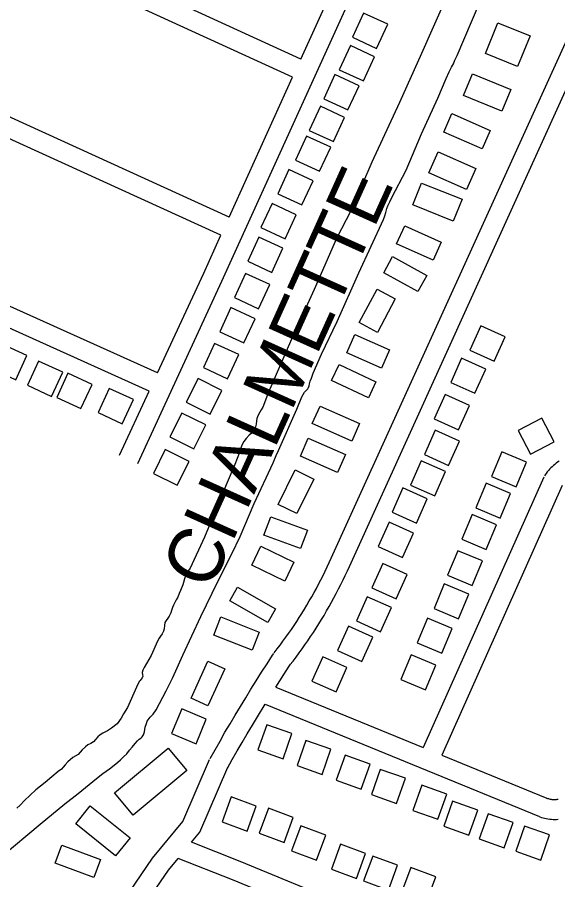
# Model space of a CAD drawing. Extents: x 3677843 to 3715951, y 511991 to 537744.
# Drawn here: x 3711359 to 3712172, y 531026 to 532323 of the extents above; entities that cross this region are included whole.
import ezdxf

# ---------------------------------------------------------------- set-up
doc = ezdxf.new("R2010")
doc.units = 0
for name, color, linetype in [('V-BLDG-OTLN', 7, 'Continuous'), ('V-RIVR-IDEN', 7, 'Continuous'), ('V-ROAD-CNTR', 7, 'Continuous'), ('V-TOPO-SHOR', 7, 'Continuous')]:
    doc.layers.add(name, color=color, linetype=linetype)

msp = doc.modelspace()

# ---------------------------------------------------------------- linework, layer by layer
at = {"layer": 'V-BLDG-OTLN'}
for points in [[(3711880, 532329.2), (3711863.2, 532292.9), (3711899.5, 532276.1), (3711916.3, 532312.4)], [(3712111.7, 532248.7), (3712063.3, 532268.4), (3712082.1, 532314.8), (3712130.6, 532295.1)], [(3711860.3, 532280.3), (3711843.5, 532243.9), (3711879.8, 532227.2), (3711896.6, 532263.5)], [(3711836.9, 532236.7), (3711820.1, 532200.3), (3711856.5, 532183.6), (3711873.2, 532219.9)], [(3712088, 532181.5), (3712030.2, 532205.2), (3712043.7, 532238.1), (3712101.5, 532214.4)], [(3711815.1, 532189.1), (3711798.3, 532152.8), (3711834.6, 532136), (3711851.4, 532172.3)], [(3712058.1, 532124.9), (3712000.5, 532150.3), (3712012.8, 532178.3), (3712070.4, 532152.9)], [(3711794.4, 532144.4), (3711777.6, 532108), (3711813.9, 532091.3), (3711830.7, 532127.6)], [(3712034.6, 532063.8), (3711978.2, 532089), (3711992.3, 532120.5), (3712048.7, 532095.3)], [(3711767.7, 532093.9), (3711750.9, 532057.5), (3711787.2, 532040.8), (3711804, 532077.1)], [(3712014.9, 532016.5), (3711954.3, 532040.7), (3711967.3, 532073.5), (3712028, 532049.4)], [(3711742.5, 532042.9), (3711725.7, 532006.6), (3711762, 531989.8), (3711778.8, 532026.1)], [(3711984.6, 531957.6), (3711929.6, 531982.4), (3711941.8, 532009.4), (3711996.8, 531984.7)], [(3711722.4, 531992.4), (3711705.7, 531956.1), (3711742, 531939.3), (3711758.7, 531975.6)], [(3711961.8, 531910.5), (3711910.3, 531938.9), (3711923.6, 531963.1), (3711975.1, 531934.7)], [(3711702.6, 531937.8), (3711685.8, 531901.5), (3711722.2, 531884.7), (3711738.9, 531921)], [(3711927.7, 531899.5), (3711900.8, 531849.2), (3711873.4, 531863.9), (3711900.4, 531914.2)], [(3711680.5, 531886.4), (3711663.7, 531850), (3711700.1, 531833.3), (3711716.8, 531869.6)], [(3712056.3, 531858.8), (3712039.9, 531822.3), (3712076.5, 531806), (3712092.8, 531842.5)], [(3711906.7, 531795.4), (3711854.6, 531818.6), (3711866.8, 531846), (3711918.9, 531822.8)], [(3711373.7, 531814.2), (3711337.4, 531831), (3711320.6, 531794.7), (3711357, 531777.9)], [(3711656, 531832.6), (3711639.2, 531796.3), (3711675.5, 531779.5), (3711692.3, 531815.8)], [(3711427.5, 531789.2), (3711391.2, 531806), (3711374.5, 531769.7), (3711410.8, 531752.9)], [(3712027.4, 531810.4), (3712011, 531773.9), (3712047.5, 531757.5), (3712063.9, 531794)], [(3711887.2, 531750.7), (3711831.9, 531776.6), (3711843.3, 531801), (3711898.6, 531775)], [(3711471.7, 531770.8), (3711435.4, 531787.6), (3711418.6, 531751.3), (3711455, 531734.5)], [(3711631.2, 531779.8), (3711613.4, 531744), (3711649.2, 531726.1), (3711667, 531761.9)], [(3711533.8, 531748.1), (3711497.5, 531764.9), (3711480.7, 531728.6), (3711517, 531711.8)], [(3712002.6, 531755.6), (3711986.3, 531719.1), (3712022.8, 531702.8), (3712039.1, 531739.3)], [(3711606.8, 531727.8), (3711588.9, 531692), (3711624.7, 531674.2), (3711642.6, 531710)], [(3711862.4, 531685.8), (3711802.9, 531712.1), (3711814.5, 531738.3), (3711874, 531712)], [(3712131, 531666.1), (3712166.5, 531684.5), (3712148.1, 531720), (3712112.6, 531701.6)], [(3711987.8, 531702), (3711971.4, 531665.5), (3712007.9, 531649.2), (3712024.3, 531685.7)], [(3711840.8, 531638.7), (3711785.1, 531663.2), (3711796.9, 531689.9), (3711852.6, 531665.4)], [(3711581.8, 531672.8), (3711563.9, 531637), (3711599.7, 531619.2), (3711617.6, 531655)], [(3712109.5, 531617), (3712125, 531653.9), (3712088.1, 531669.3), (3712072.6, 531632.4)], [(3711966.8, 531656.1), (3711950.5, 531619.6), (3711987, 531603.3), (3712003.3, 531639.8)], [(3711805.3, 531628.6), (3711779.8, 531576.7), (3711751.8, 531590.5), (3711777.3, 531642.4)], [(3711939.2, 531615.3), (3711922.9, 531578.8), (3711959.4, 531562.4), (3711975.8, 531598.9)], [(3712085.5, 531570), (3712101, 531606.9), (3712064.1, 531622.4), (3712048.6, 531585.5)], [(3711785.3, 531524.1), (3711730.2, 531544.3), (3711740.3, 531572), (3711795.5, 531551.8)], [(3712064.5, 531522.9), (3712079.9, 531559.8), (3712043.1, 531575.3), (3712027.6, 531538.4)], [(3711918.4, 531563.6), (3711902.1, 531527.1), (3711938.6, 531510.7), (3711954.9, 531547.3)], [(3711761.6, 531475), (3711711.8, 531498.9), (3711725.6, 531527.5), (3711775.3, 531503.6)], [(3712043.1, 531468.6), (3712058.6, 531505.5), (3712021.7, 531520.9), (3712006.2, 531484)], [(3711908.9, 531501.5), (3711892.6, 531465), (3711929.1, 531448.6), (3711945.4, 531485.2)], [(3712022.8, 531418.6), (3712038.2, 531455.5), (3712001.3, 531470.9), (3711985.9, 531434)], [(3711736.1, 531412.9), (3711678.7, 531445.7), (3711690.4, 531466), (3711747.7, 531433.3)], [(3711885.4, 531451.7), (3711869.1, 531415.2), (3711905.6, 531398.9), (3711922, 531435.4)], [(3711712.4, 531371.2), (3711654.6, 531394), (3711665.4, 531421.4), (3711723.2, 531398.6)], [(3711997.7, 531366.9), (3712013.2, 531403.8), (3711976.3, 531419.2), (3711960.8, 531382.4)], [(3711857.1, 531407.3), (3711840.8, 531370.8), (3711877.3, 531354.5), (3711893.7, 531391)], [(3711973, 531311.9), (3711988.4, 531348.8), (3711951.5, 531364.3), (3711936.1, 531327.4)], [(3711671.2, 531343.3), (3711646, 531287.6), (3711620.5, 531299.1), (3711645.7, 531354.8)], [(3711818.5, 531361.5), (3711802.1, 531324.9), (3711838.7, 531308.6), (3711855, 531345.1)], [(3711628.1, 531230.6), (3711643.5, 531267.5), (3711606.6, 531283), (3711591.2, 531246.1)], [(3711772.1, 531245.8), (3711734.4, 531259.1), (3711721.1, 531221.3), (3711758.9, 531208.1)], [(3711831, 531222.3), (3711793.3, 531235.5), (3711780, 531197.8), (3711817.8, 531184.5)], [(3711505.6, 531157), (3711586.2, 531224), (3711614.1, 531190.4), (3711533.6, 531123.4)], [(3711889.9, 531200.1), (3711852.1, 531213.4), (3711838.9, 531175.7), (3711876.6, 531162.4)], [(3711942.8, 531178.7), (3711905.1, 531192), (3711891.8, 531154.3), (3711929.6, 531141)], [(3712005.1, 531154.9), (3711967.4, 531168.2), (3711954.1, 531130.5), (3711991.9, 531117.2)], [(3711667.2, 531113.3), (3711704.7, 531099.4), (3711718.6, 531136.9), (3711681, 531150.8)], [(3712051.6, 531130.9), (3712013.9, 531144.2), (3712000.6, 531106.5), (3712038.3, 531093.2)], [(3711507.1, 531062.2), (3711447.1, 531110.2), (3711468.8, 531137.3), (3711528.8, 531089.3)], [(3711722.9, 531096.1), (3711760.4, 531082.2), (3711774.3, 531119.7), (3711736.8, 531133.6)], [(3712104.8, 531112.1), (3712067.1, 531125.3), (3712053.8, 531087.6), (3712091.6, 531074.3)], [(3711771.6, 531069.6), (3711809.1, 531055.7), (3711823, 531093.2), (3711785.4, 531107.1)], [(3712159.8, 531093.5), (3712122.1, 531106.8), (3712108.8, 531069.1), (3712146.6, 531055.8)], [(3711474.3, 531029.5), (3711416.3, 531051.1), (3711426.4, 531078.1), (3711484.4, 531056.5)], [(3711831.6, 531042.1), (3711869.1, 531028.2), (3711883, 531065.7), (3711845.5, 531079.6)], [(3711879.8, 531024.3), (3711917.3, 531010.4), (3711931.2, 531047.9), (3711893.7, 531061.8)], [(3711937, 531006.9), (3711974.5, 530993), (3711988.4, 531030.6), (3711950.9, 531044.4)]]:
    msp.add_lwpolyline(points, close=True, dxfattribs=at)
at = {"layer": 'V-ROAD-CNTR'}
for points in [[(3711785.7, 532260.1), (3711166.4, 532543.5)], [(3711773.3, 532232.8), (3711148.5, 532518.7)], [(3711785.7, 532260.1), (3711882.7, 532473.8)], [(3711540.3, 531652.1), (3711666.9, 531925.9), (3711910.1, 532461.6)], [(3711677.8, 532022.5), (3710971, 532344.6)], [(3711665.4, 531995.2), (3710946.2, 532322.9)], [(3711831.3, 531509.7), (3712203.5, 532328.7)], [(3711858.6, 531497.3), (3712230.8, 532316.3)], [(3711677.8, 532022.5), (3711773.3, 532232.8)], [(3711557.5, 531760.9), (3711038.5, 531994.7), (3710692.1, 532147.2)], [(3711570.1, 531788.2), (3711050.7, 532022.1), (3710789.9, 532137)], [(3711570.1, 531788.2), (3711639.6, 531938.4), (3711665.4, 531995.2)], [(3711513, 531664.7), (3711557.5, 531760.9)], [(3712173.9, 531655.3), (3712171.7, 531653.9), (3712169.5, 531652.3), (3712167.4, 531650.7), (3712165.4, 531649), (3712163.4, 531647.2), (3712161.6, 531645.3), (3712159.7, 531643.4), (3712158, 531641.4), (3712156.3, 531639.3), (3712154.8, 531637.2), (3712153.3, 531635), (3712152.1, 531633.2)], [(3712151.1, 531631.3), (3711969.8, 531224.9)], [(3712178.5, 531619), (3711997.6, 531213.6)], [(3711745.6, 531367.5), (3711750.1, 531373.3), (3711754.5, 531379), (3711758.8, 531384.8), (3711763, 531390.7), (3711767.2, 531396.6), (3711771.4, 531402.5), (3711775.4, 531408.5), (3711779.4, 531414.5), (3711783.3, 531420.6), (3711787.2, 531426.7), (3711791, 531432.9), (3711794.7, 531439.1), (3711798.4, 531445.3), (3711802, 531451.6), (3711805.5, 531457.9), (3711809, 531464.3), (3711812.4, 531470.7), (3711815.7, 531477.1), (3711819, 531483.5), (3711822.2, 531490), (3711825.3, 531496.6), (3711828.3, 531503.1), (3711831.2, 531509.6)], [(3711769.3, 531349.1), (3711773.9, 531355), (3711778.4, 531361), (3711782.9, 531367.1), (3711787.4, 531373.2), (3711791.8, 531379.3), (3711796.1, 531385.6), (3711800.3, 531391.8), (3711804.5, 531398.1), (3711808.6, 531404.5), (3711812.7, 531410.8), (3711816.6, 531417.3), (3711820.5, 531423.7), (3711824.4, 531430.3), (3711828.1, 531436.8), (3711831.8, 531443.4), (3711835.4, 531450.1), (3711839, 531456.7), (3711842.4, 531463.4), (3711845.8, 531470.2), (3711849.2, 531477), (3711852.4, 531483.8), (3711855.6, 531490.7), (3711858.6, 531497.3)], [(3711649.1, 531208.5), (3711656.6, 531221.6), (3711664.1, 531234.7), (3711671.6, 531247.8), (3711679.3, 531260.8), (3711687, 531273.8), (3711694.8, 531286.8), (3711702.7, 531299.7), (3711710.6, 531312.5), (3711718.6, 531325.4), (3711726.6, 531338.1), (3711734.8, 531350.9), (3711743, 531363.6), (3711744.9, 531366.5)], [(3711748, 531315.8), (3711760, 531334.7), (3711768.1, 531347.2), (3711770, 531350.1)], [(3711748, 531315.8), (3711969.8, 531224.9)], [(3711675.2, 531193.7), (3711682.6, 531206.8), (3711690.1, 531219.8), (3711697.6, 531232.7), (3711705.1, 531245.6), (3711712.8, 531258.4), (3711720.5, 531271.2), (3711731.9, 531290)], [(3711731.9, 531290), (3712144.5, 531121)], [(3711997.6, 531213.6), (3712155.8, 531148.7)], [(3711233.7, 530346), (3711328, 530577.2), (3711392.5, 530719.9), (3711511.4, 530983.6), (3711562.4, 531058.8), (3711608, 531113.7), (3711648.4, 531207.1)], [(3711621.1, 531082.6), (3711633.8, 531097.8), (3711676, 531195.2)], [(3712155.1, 531149), (3712156.7, 531148.5), (3712157.9, 531148.1), (3712159.2, 531147.7), (3712160.5, 531147.5), (3712161.9, 531147.2), (3712163.2, 531147), (3712164.5, 531146.9), (3712165.9, 531146.9), (3712167.2, 531146.8), (3712168.5, 531146.9), (3712169.9, 531147), (3712171.2, 531147.1), (3712172.5, 531147.3)], [(3712145.2, 531120.7), (3712147.3, 531119.9), (3712149.8, 531119.2), (3712152.3, 531118.6), (3712154.8, 531118), (3712157.3, 531117.6), (3712159.9, 531117.2), (3712162.4, 531117), (3712165, 531116.9), (3712167.6, 531116.8), (3712170.1, 531116.9), (3712172.7, 531117.1)], [(3712717, 530636.6), (3712118.3, 530878.6), (3711694.3, 531053.6), (3711621.1, 531082.6)], [(3711415.2, 530697.3), (3711537.7, 530968.9), (3711586.4, 531040.8), (3711601, 531058.3)], [(3711806.8, 530974.7), (3711683, 531025.8), (3711601, 531058.3)]]:
    msp.add_lwpolyline(points, dxfattribs=at)
at = {"layer": 'V-TOPO-SHOR'}
for points in [[(3712004.4, 532352.6), (3711967.3, 532268.4), (3711934.1, 532194.9), (3711892.5, 532105), (3711861.1, 532033), (3711839.3, 531990.5), (3711805.9, 531913.8), (3711770.3, 531835.6), (3711737.1, 531759.1), (3711728.7, 531736.8), (3711726.2, 531732.5), (3711723.8, 531729.4), (3711721.3, 531724.9), (3711719.3, 531719.8), (3711718.8, 531715.9), (3711718.7, 531710.9), (3711717.6, 531707), (3711715.1, 531702.2), (3711710.9, 531697.1), (3711708, 531694.4), (3711703.5, 531689.6), (3711699.8, 531685.2), (3711697, 531679.8), (3711693.2, 531668.4), (3711686.3, 531650.6), (3711673.2, 531619.8), (3711657.9, 531582.2), (3711640.7, 531541.1), (3711619.4, 531494.8), (3711615.3, 531489), (3711612.6, 531484.7), (3711610.8, 531478.8), (3711609.4, 531473.2), (3711608.3, 531469.7), (3711604.9, 531461), (3711602.9, 531456.3), (3711600.7, 531451.2), (3711598.4, 531447.1), (3711596.1, 531443.1), (3711594.1, 531439.2), (3711592.5, 531435.4), (3711591.2, 531431), (3711590.2, 531427.7), (3711587.4, 531422.7), (3711580.9, 531413.1)], [(3711787, 531752.2), (3711791.1, 531759), (3711792.8, 531760.8), (3711794.6, 531762.6), (3711796.1, 531764.1), (3711797.2, 531766.3), (3711798.2, 531768.9), (3711798.9, 531771.8), (3711799.7, 531775.7), (3711801.5, 531780.3), (3711804.2, 531787.7), (3711816.9, 531816.5), (3711840.4, 531865.6), (3711872.7, 531938.7), (3711910.2, 532019.1), (3711912.2, 532024.6), (3711913.7, 532029.4), (3711915.2, 532035.4), (3711916.7, 532039.3), (3711919.3, 532045.3), (3711922.7, 532052), (3711944.1, 532092.8), (3711967.3, 532147.7), (3711991.5, 532201.5), (3712004.4, 532230.9), (3712008.9, 532240.7), (3712012.3, 532247.8), (3712015, 532253.1), (3712017.4, 532258.6), (3712020.5, 532265.6), (3712053.8, 532343.2)], [(3711334.9, 531060.8), (3711393.6, 531109.6), (3711430.6, 531140.2), (3711450.9, 531155.6), (3711478.4, 531178.2), (3711488, 531186), (3711497.7, 531193.1), (3711505, 531198.5), (3711510.3, 531202.8), (3711514.3, 531206.4), (3711519.1, 531210.8), (3711524, 531215.6), (3711528.1, 531220.9), (3711532, 531225.6), (3711536.3, 531231.2), (3711540, 531235.2), (3711542.7, 531237.3), (3711545.2, 531239.1), (3711547.1, 531240.8), (3711549.2, 531244.2), (3711550.5, 531248.3), (3711551.8, 531255.5), (3711553.4, 531261.3), (3711554.7, 531264.7), (3711559.1, 531270.7), (3711563.5, 531275.2), (3711568, 531281.7), (3711582.9, 531310.1), (3711593.2, 531330.4), (3711608.3, 531363.7), (3711635.4, 531422.1), (3711660.9, 531474.8), (3711681.9, 531516.4), (3711694.5, 531542), (3711715.6, 531592.1), (3711743.8, 531652.9), (3711748.4, 531664), (3711751.9, 531671.6), (3711779.7, 531733.5), (3711787, 531752.2)], [(3711580.9, 531413.1), (3711580.4, 531408.3), (3711580, 531403.4), (3711579.1, 531400), (3711577.3, 531395.8), (3711574.8, 531392.3), (3711572.4, 531389.4), (3711569.9, 531385.1), (3711560.4, 531363.1), (3711550.2, 531345.1), (3711547.9, 531341.4), (3711546.8, 531337.6), (3711547.7, 531334.2), (3711548.1, 531332.3), (3711547.1, 531329.8), (3711544.1, 531325.8), (3711542.5, 531324.4), (3711538.3, 531315.5), (3711524.8, 531284.9), (3711518.8, 531275.8), (3711515.7, 531269.3), (3711509.6, 531260.5), (3711501.1, 531254.2), (3711495, 531250), (3711487.8, 531246.6), (3711483.8, 531244), (3711480.5, 531240.8), (3711477, 531236.9), (3711473.7, 531233.7), (3711470, 531231.2), (3711465.5, 531228.9), (3711461.8, 531226), (3711457, 531221.3), (3711450.9, 531214.4), (3711443, 531209.8), (3711435.3, 531203.3), (3711431.1, 531198.9), (3711428.5, 531195.4), (3711425.6, 531192.6), (3711420.5, 531188.9), (3711411.3, 531180.9), (3711401.4, 531172.6), (3711387.3, 531161.3), (3711370.1, 531145.5), (3711363.8, 531138.5), (3711358.8, 531133.7)]]:
    msp.add_lwpolyline(points, dxfattribs=at)

# ---------------------------------------------------------------- texts
at = {"layer": 'V-RIVR-IDEN'}
msp.add_text('CHALMETTE ', height=83, rotation=65.7161, dxfattribs=at).set_placement((3711649.4, 531458.6))

doc.saveas('drawing.dxf')
